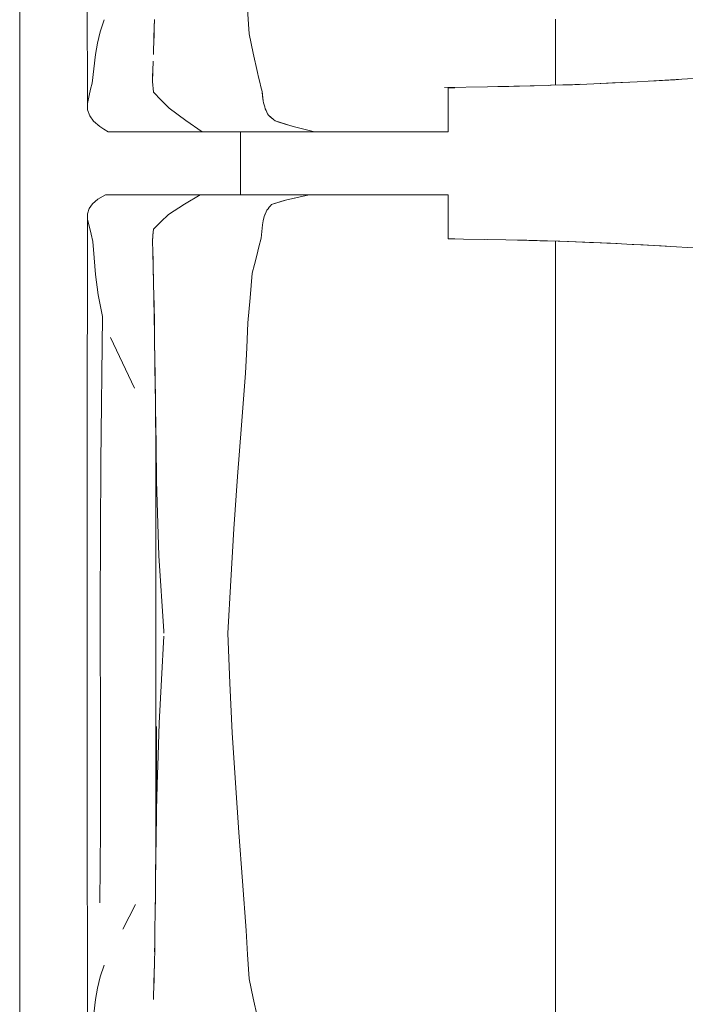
# Model space of a CAD drawing. Header units: millimetres. Extents: x -261 to 187, y -214 to 106.
# Tile 687 of 1056: x -208.695 to -208.272, y 14.523 to 15.149. Entities that reach past the tile are written whole.
import ezdxf

# ---------------------------------------------------------------- set-up
doc = ezdxf.new("R2010")
doc.units = ezdxf.units.MM
doc.header["$LTSCALE"] = 0.005
doc.header["$MEASUREMENT"] = 0
doc.layers.add('IFC-Elemento de mobília-Contorno', color=9, linetype='Continuous', lineweight=5)
doc.layers.add('IFC-Laje-Contorno', color=9, linetype='Continuous', lineweight=5)

msp = doc.modelspace()

# ---------------------------------------------------------------- linework, layer by layer
at = {"layer": 'IFC-Elemento de mobília-Contorno', "lineweight": 5}
for p, q in [((-208.65207, 15.26335), (-208.65199, 15.09573)), ((-208.55005, 15.15539), (-208.54912, 15.14007)), ((-208.64374, 15.1413), (-208.64124, 15.14879)), ((-208.60965, 15.13803), (-208.60935, 15.14917)), ((-208.60951, 15.14153), (-208.60942, 15.14654)), ((-208.35421, 15.10733), (-208.3542, 15.14941)), ((-208.64562, 15.13398), (-208.64374, 15.1413)), ((-208.6098, 15.13272), (-208.60951, 15.14153)), ((-208.54912, 15.14007), (-208.54779, 15.1339)), ((-208.6468, 15.12688), (-208.64562, 15.13398)), ((-208.60996, 15.12689), (-208.60965, 15.13803)), ((-208.54779, 15.1339), (-208.54645, 15.12773)), ((-208.64783, 15.11778), (-208.6468, 15.12688)), ((-208.54645, 15.12773), (-208.54379, 15.1154)), ((-208.61034, 15.11614), (-208.61012, 15.12263)), ((-208.61025, 15.11889), (-208.6102, 15.12041)), ((-208.64886, 15.10868), (-208.64783, 15.11778)), ((-208.61056, 15.10966), (-208.61034, 15.11614)), ((-208.61055, 15.1109), (-208.61025, 15.11889)), ((-208.54379, 15.1154), (-208.54305, 15.11237)), ((-208.6499, 15.10474), (-208.64886, 15.10868)), ((-208.61056, 15.10966), (-208.60999, 15.10294)), ((-208.61055, 15.1109), (-208.61053, 15.11062)), ((-208.54305, 15.11237), (-208.54232, 15.10933)), ((-208.54232, 15.10933), (-208.54159, 15.1063)), ((-208.38079, 15.10666), (-208.36782, 15.10692)), ((-208.37036, 15.10684), (-208.35686, 15.10724)), ((-208.3589, 15.10718), (-208.35739, 15.10723)), ((-208.35739, 15.10723), (-208.34959, 15.10748)), ((-208.35686, 15.10724), (-208.34337, 15.10764)), ((-208.34959, 15.10748), (-208.34179, 15.10774)), ((-208.34337, 15.10764), (-208.3298, 15.10821)), ((-208.34179, 15.10774), (-208.33802, 15.10787)), ((-208.3298, 15.10821), (-208.31623, 15.10879)), ((-208.32583, 15.10838), (-208.31799, 15.10875)), ((-208.32583, 15.10838), (-208.31799, 15.10875)), ((-208.31799, 15.10875), (-208.30756, 15.10924)), ((-208.31623, 15.10879), (-208.30226, 15.10952)), ((-208.30226, 15.10952), (-208.28829, 15.11024)), ((-208.29411, 15.10994), (-208.28601, 15.11039)), ((-208.28829, 15.11024), (-208.28103, 15.11065)), ((-208.28601, 15.11039), (-208.27801, 15.11083)), ((-208.28103, 15.11065), (-208.26651, 15.11148)), ((-208.27801, 15.11083), (-208.27377, 15.11107)), ((-208.65199, 15.09573), (-208.65094, 15.10082)), ((-208.65094, 15.10082), (-208.6499, 15.10474)), ((-208.60999, 15.10294), (-208.60495, 15.09781)), ((-208.54159, 15.1063), (-208.54085, 15.10327)), ((-208.54085, 15.10327), (-208.54019, 15.09729)), ((-208.54085, 15.10327), (-208.54069, 15.10177)), ((-208.54085, 15.10327), (-208.54052, 15.10028)), ((-208.42484, 15.10592), (-208.39741, 15.10633)), ((-208.42239, 15.10573), (-208.42021, 15.10573)), ((-208.42239, 15.09092), (-208.42239, 15.10573)), ((-208.42021, 15.10573), (-208.41823, 15.10573)), ((-208.39752, 15.10632), (-208.38388, 15.10659)), ((-208.39088, 15.10645), (-208.38079, 15.10666)), ((-208.38388, 15.10659), (-208.37036, 15.10684)), ((-208.65199, 15.09573), (-208.65184, 15.09162)), ((-208.60495, 15.09781), (-208.5999, 15.09269)), ((-208.54052, 15.10028), (-208.54019, 15.09729)), ((-208.54052, 15.10028), (-208.54035, 15.09879)), ((-208.54035, 15.09879), (-208.54019, 15.09729)), ((-208.54019, 15.09729), (-208.53984, 15.09604)), ((-208.53984, 15.09604), (-208.53916, 15.09352)), ((-208.53984, 15.09604), (-208.5395, 15.09478)), ((-208.5395, 15.09478), (-208.53916, 15.09352)), ((-208.65184, 15.09162), (-208.65047, 15.08791)), ((-208.5999, 15.09269), (-208.58936, 15.08484)), ((-208.53916, 15.09352), (-208.53882, 15.09226)), ((-208.53882, 15.09226), (-208.53833, 15.09124)), ((-208.53833, 15.09124), (-208.53784, 15.09021)), ((-208.53833, 15.09124), (-208.53735, 15.08918)), ((-208.53735, 15.08918), (-208.53686, 15.08816)), ((-208.53686, 15.08816), (-208.53355, 15.08546)), ((-208.53686, 15.08816), (-208.53576, 15.08726)), ((-208.42239, 15.07768), (-208.42239, 15.09092)), ((-208.65047, 15.08791), (-208.64798, 15.08435)), ((-208.64798, 15.08435), (-208.64414, 15.08095)), ((-208.58936, 15.08484), (-208.57885, 15.07768)), ((-208.53576, 15.08726), (-208.53465, 15.08636)), ((-208.53465, 15.08636), (-208.53355, 15.08546)), ((-208.53355, 15.08546), (-208.53244, 15.08456)), ((-208.53244, 15.08456), (-208.52103, 15.08105)), ((-208.53244, 15.08456), (-208.52959, 15.08368)), ((-208.52959, 15.08368), (-208.52103, 15.08105)), ((-208.52674, 15.08281), (-208.52103, 15.08105)), ((-208.52674, 15.08281), (-208.52389, 15.08193)), ((-208.52389, 15.08193), (-208.52103, 15.08105)), ((-208.64414, 15.08095), (-208.64148, 15.07932)), ((-208.64148, 15.07932), (-208.63882, 15.07768)), ((-208.63882, 15.07768), (-208.57885, 15.07768)), ((-208.57885, 15.07768), (-208.53758, 15.07768)), ((-208.55462, 15.0376), (-208.55462, 15.07768)), ((-208.53758, 15.07768), (-208.50752, 15.07768)), ((-208.52103, 15.08105), (-208.5109, 15.07852)), ((-208.5109, 15.07852), (-208.50752, 15.07768)), ((-208.50752, 15.07768), (-208.50554, 15.07768)), ((-208.50554, 15.07768), (-208.50359, 15.07768)), ((-208.50359, 15.07768), (-208.50165, 15.07768)), ((-208.50165, 15.07768), (-208.49973, 15.07768)), ((-208.49973, 15.07768), (-208.49781, 15.07768)), ((-208.49781, 15.07768), (-208.49589, 15.07768)), ((-208.49589, 15.07768), (-208.49396, 15.07768)), ((-208.49396, 15.07768), (-208.49201, 15.07768)), ((-208.49201, 15.07768), (-208.49003, 15.07768)), ((-208.49003, 15.07768), (-208.48802, 15.07768)), ((-208.48802, 15.07768), (-208.48596, 15.07768)), ((-208.48596, 15.07768), (-208.48386, 15.07768)), ((-208.48386, 15.07768), (-208.4817, 15.07768)), ((-208.4817, 15.07768), (-208.47952, 15.07768)), ((-208.47952, 15.07768), (-208.47732, 15.07768)), ((-208.47732, 15.07768), (-208.47513, 15.07768)), ((-208.47513, 15.07768), (-208.47298, 15.07768)), ((-208.47298, 15.07768), (-208.47088, 15.07768)), ((-208.47088, 15.07768), (-208.46884, 15.07768)), ((-208.46884, 15.07768), (-208.4669, 15.07768)), ((-208.4669, 15.07768), (-208.46507, 15.07768)), ((-208.46507, 15.07768), (-208.46334, 15.07768)), ((-208.46334, 15.07768), (-208.46168, 15.07768)), ((-208.46168, 15.07768), (-208.46006, 15.07768)), ((-208.46006, 15.07768), (-208.45844, 15.07768)), ((-208.45844, 15.07768), (-208.45678, 15.07768)), ((-208.45678, 15.07768), (-208.45507, 15.07768)), ((-208.45507, 15.07768), (-208.45325, 15.07768)), ((-208.45325, 15.07768), (-208.45131, 15.07768)), ((-208.45131, 15.07768), (-208.44924, 15.07768)), ((-208.44924, 15.07768), (-208.44705, 15.07768)), ((-208.44705, 15.07768), (-208.44476, 15.07768)), ((-208.44476, 15.07768), (-208.44239, 15.07768)), ((-208.44239, 15.07768), (-208.43994, 15.07768)), ((-208.43994, 15.07768), (-208.43743, 15.07768)), ((-208.43743, 15.07768), (-208.43487, 15.07768)), ((-208.43487, 15.07768), (-208.43229, 15.07768)), ((-208.43229, 15.07768), (-208.42971, 15.07768)), ((-208.42971, 15.07768), (-208.42718, 15.07768)), ((-208.42718, 15.07768), (-208.42473, 15.07768)), ((-208.42473, 15.07768), (-208.42239, 15.07768)), ((-208.65083, 15.02891), (-208.64864, 15.03194)), ((-208.64864, 15.03194), (-208.64525, 15.03481)), ((-208.64525, 15.03481), (-208.64038, 15.0376)), ((-208.64038, 15.0376), (-208.58013, 15.0376)), ((-208.59024, 15.03167), (-208.58013, 15.0376)), ((-208.58013, 15.0376), (-208.51098, 15.0376)), ((-208.56488, 15.0376), (-208.55462, 15.0376)), ((-208.53478, 15.03143), (-208.52601, 15.03427)), ((-208.53478, 15.03143), (-208.5282, 15.03356)), ((-208.5282, 15.03356), (-208.52601, 15.03427)), ((-208.52601, 15.03427), (-208.51098, 15.0376)), ((-208.52601, 15.03427), (-208.51849, 15.03594)), ((-208.51849, 15.03594), (-208.51474, 15.03677)), ((-208.51474, 15.03677), (-208.51098, 15.0376)), ((-208.51267, 15.0376), (-208.50966, 15.0376)), ((-208.51098, 15.0376), (-208.509, 15.0376)), ((-208.50966, 15.0376), (-208.50684, 15.0376)), ((-208.509, 15.0376), (-208.50703, 15.0376)), ((-208.50703, 15.0376), (-208.50507, 15.0376)), ((-208.50507, 15.0376), (-208.50313, 15.0376)), ((-208.50313, 15.0376), (-208.50122, 15.0376)), ((-208.50122, 15.0376), (-208.49931, 15.0376)), ((-208.49931, 15.0376), (-208.49741, 15.0376)), ((-208.49741, 15.0376), (-208.4955, 15.0376)), ((-208.4955, 15.0376), (-208.49358, 15.0376)), ((-208.49358, 15.0376), (-208.49164, 15.0376)), ((-208.49164, 15.0376), (-208.48967, 15.0376)), ((-208.48967, 15.0376), (-208.48766, 15.0376)), ((-208.48766, 15.0376), (-208.48562, 15.0376)), ((-208.48562, 15.0376), (-208.48351, 15.0376)), ((-208.48351, 15.0376), (-208.48137, 15.0376)), ((-208.48137, 15.0376), (-208.4792, 15.0376)), ((-208.4792, 15.0376), (-208.47702, 15.0376)), ((-208.47702, 15.0376), (-208.47485, 15.0376)), ((-208.47485, 15.0376), (-208.47272, 15.0376)), ((-208.47272, 15.0376), (-208.47064, 15.0376)), ((-208.47064, 15.0376), (-208.46863, 15.0376)), ((-208.46863, 15.0376), (-208.46671, 15.0376)), ((-208.46671, 15.0376), (-208.4649, 15.0376)), ((-208.4649, 15.0376), (-208.46319, 15.0376)), ((-208.46319, 15.0376), (-208.46155, 15.0376)), ((-208.46155, 15.0376), (-208.45994, 15.0376)), ((-208.45994, 15.0376), (-208.45833, 15.0376)), ((-208.45833, 15.0376), (-208.45669, 15.0376)), ((-208.45669, 15.0376), (-208.45498, 15.0376)), ((-208.45498, 15.0376), (-208.45317, 15.0376)), ((-208.45317, 15.0376), (-208.45124, 15.0376)), ((-208.45124, 15.0376), (-208.44918, 15.0376)), ((-208.44918, 15.0376), (-208.447, 15.0376)), ((-208.447, 15.0376), (-208.44473, 15.0376)), ((-208.44473, 15.0376), (-208.44237, 15.0376)), ((-208.44237, 15.0376), (-208.43994, 15.0376)), ((-208.43994, 15.0376), (-208.43745, 15.0376)), ((-208.43745, 15.0376), (-208.43491, 15.0376)), ((-208.43491, 15.0376), (-208.43234, 15.0376)), ((-208.43234, 15.0376), (-208.42978, 15.0376)), ((-208.42978, 15.0376), (-208.42727, 15.0376)), ((-208.42727, 15.0376), (-208.42483, 15.0376)), ((-208.42483, 15.0376), (-208.42251, 15.0376)), ((-208.42251, 15.02435), (-208.42251, 15.0376)), ((-208.65208, 14.87215), (-208.65198, 15.02558)), ((-208.65198, 15.02558), (-208.65083, 15.02891)), ((-208.65198, 15.02558), (-208.65189, 15.02189)), ((-208.60039, 15.02499), (-208.59024, 15.03167)), ((-208.53951, 15.0238), (-208.53821, 15.02686)), ((-208.53908, 15.02482), (-208.53865, 15.02584)), ((-208.53865, 15.02584), (-208.53821, 15.02686)), ((-208.53821, 15.02686), (-208.53778, 15.02788)), ((-208.53778, 15.02788), (-208.53703, 15.02877)), ((-208.53703, 15.02877), (-208.53628, 15.02966)), ((-208.53628, 15.02966), (-208.53553, 15.03054)), ((-208.53553, 15.03054), (-208.53478, 15.03143)), ((-208.65189, 15.02189), (-208.65069, 15.01703)), ((-208.60999, 15.01575), (-208.60519, 15.02037)), ((-208.60519, 15.02037), (-208.60039, 15.02499)), ((-208.54061, 15.01849), (-208.54006, 15.02114)), ((-208.54006, 15.02114), (-208.53951, 15.0238)), ((-208.53951, 15.0238), (-208.53908, 15.02482)), ((-208.42251, 15.00955), (-208.42251, 15.02435)), ((-208.65069, 15.01703), (-208.64962, 15.01245)), ((-208.61028, 15.01183), (-208.60999, 15.01575)), ((-208.61028, 15.01175), (-208.60999, 15.01575)), ((-208.54128, 15.01218), (-208.54105, 15.01428)), ((-208.54105, 15.01428), (-208.54083, 15.01638)), ((-208.54083, 15.01638), (-208.54061, 15.01849)), ((-208.64962, 15.01245), (-208.64856, 15.00788)), ((-208.64856, 15.00788), (-208.64768, 14.99741)), ((-208.61056, 15.00792), (-208.61028, 15.01183)), ((-208.61056, 15.00776), (-208.61028, 15.01175)), ((-208.61056, 15.00776), (-208.61021, 14.99571)), ((-208.54288, 15.00449), (-208.5415, 15.01008)), ((-208.5415, 15.01008), (-208.54128, 15.01218)), ((-208.42251, 15.00955), (-208.42032, 15.00955)), ((-208.42251, 15.00949), (-208.41272, 15.00935)), ((-208.42032, 15.00955), (-208.41832, 15.00955)), ((-208.41272, 15.00935), (-208.39914, 15.00915)), ((-208.39914, 15.00915), (-208.38581, 15.0089)), ((-208.39732, 15.0091), (-208.38581, 15.0089)), ((-208.38581, 15.0089), (-208.37249, 15.00865)), ((-208.37833, 15.00876), (-208.36408, 15.00838)), ((-208.37249, 15.00865), (-208.35921, 15.00827)), ((-208.36408, 15.00838), (-208.35147, 15.00805)), ((-208.35921, 15.00827), (-208.34593, 15.00789)), ((-208.35421, 15.00813), (-208.3542, 14.97529)), ((-208.34646, 15.0079), (-208.33003, 15.00721)), ((-208.34646, 15.0079), (-208.31491, 15.00656)), ((-208.34593, 15.00789), (-208.33253, 15.00733)), ((-208.33253, 15.00733), (-208.31913, 15.00678)), ((-208.33012, 15.00721), (-208.32147, 15.00684)), ((-208.33003, 15.00721), (-208.31491, 15.00656)), ((-208.32147, 15.00684), (-208.31498, 15.00656)), ((-208.31913, 15.00678), (-208.30534, 15.00607)), ((-208.31913, 15.00678), (-208.31224, 15.00642)), ((-208.54427, 14.9989), (-208.54288, 15.00449)), ((-208.31224, 15.00642), (-208.30534, 15.00607)), ((-208.30549, 15.00608), (-208.30426, 15.00601)), ((-208.30534, 15.00607), (-208.29845, 15.00571)), ((-208.30426, 15.00601), (-208.29559, 15.00555)), ((-208.29845, 15.00571), (-208.29156, 15.00536)), ((-208.29559, 15.00555), (-208.28693, 15.00509)), ((-208.29156, 15.00536), (-208.28443, 15.00495)), ((-208.28693, 15.00509), (-208.2835, 15.0049)), ((-208.28443, 15.00495), (-208.26301, 15.00375)), ((-208.64768, 14.99741), (-208.6468, 14.98693)), ((-208.61034, 15.00013), (-208.61011, 14.99233)), ((-208.54566, 14.99331), (-208.54427, 14.9989)), ((-208.61015, 14.9936), (-208.61009, 14.9917)), ((-208.61011, 14.99233), (-208.60987, 14.98214)), ((-208.61009, 14.9917), (-208.60984, 14.9809)), ((-208.54705, 14.98771), (-208.54566, 14.99331)), ((-208.6468, 14.98693), (-208.64511, 14.97386)), ((-208.60987, 14.98214), (-208.60962, 14.97195)), ((-208.54843, 14.97197), (-208.54705, 14.98771)), ((-208.64511, 14.97386), (-208.64233, 14.9602)), ((-208.60962, 14.97195), (-208.60925, 14.94881)), ((-208.6096, 14.97085), (-208.60958, 14.97009)), ((-208.60958, 14.97009), (-208.60933, 14.95403)), ((-208.54981, 14.95622), (-208.54843, 14.97197)), ((-208.3542, 14.93915), (-208.3542, 14.97529)), ((-208.64348, 14.8677), (-208.64233, 14.9602)), ((-208.55056, 14.94019), (-208.54981, 14.95622)), ((-208.63736, 14.94691), (-208.62205, 14.91462)), ((-208.63736, 14.94691), (-208.6297, 14.93077)), ((-208.60925, 14.94881), (-208.60897, 14.92796)), ((-208.60924, 14.94792), (-208.60923, 14.9476)), ((-208.60923, 14.9476), (-208.60899, 14.92961)), ((-208.55132, 14.92415), (-208.55056, 14.94019)), ((-208.35421, 14.90335), (-208.3542, 14.93915)), ((-208.6297, 14.93077), (-208.62205, 14.91462)), ((-208.60897, 14.92796), (-208.60881, 14.91662)), ((-208.60896, 14.92771), (-208.60893, 14.9256)), ((-208.60893, 14.9256), (-208.60863, 14.90246)), ((-208.55388, 14.89115), (-208.55132, 14.92415)), ((-208.60881, 14.91662), (-208.60866, 14.90527)), ((-208.60866, 14.90527), (-208.60857, 14.89813)), ((-208.60863, 14.90246), (-208.60832, 14.87884)), ((-208.35424, 14.8767), (-208.35421, 14.90335)), ((-208.60857, 14.89813), (-208.60835, 14.8809)), ((-208.55651, 14.85835), (-208.55388, 14.89115)), ((-208.60835, 14.61978), (-208.60835, 14.8809)), ((-208.60832, 14.87884), (-208.60804, 14.85568)), ((-208.35424, 14.8767), (-208.3542, 14.84686)), ((-208.65208, 14.87215), (-208.65207, 14.66221)), ((-208.64378, 14.77532), (-208.64348, 14.8677)), ((-208.55889, 14.82508), (-208.55651, 14.85835)), ((-208.60804, 14.85568), (-208.60651, 14.80803)), ((-208.3542, 14.84686), (-208.3542, 14.8107)), ((-208.56082, 14.7922), (-208.55889, 14.82508)), ((-208.60651, 14.80803), (-208.60342, 14.76002)), ((-208.35422, 14.77529), (-208.3542, 14.8107)), ((-208.56263, 14.75872), (-208.56082, 14.7922)), ((-208.64378, 14.77532), (-208.64358, 14.68718)), ((-208.35422, 14.77529), (-208.35421, 14.74321)), ((-208.6049, 14.72925), (-208.60342, 14.7569)), ((-208.60342, 14.76002), (-208.60327, 14.75872)), ((-208.60342, 14.76002), (-208.60335, 14.75937)), ((-208.60335, 14.75937), (-208.60327, 14.75872)), ((-208.56263, 14.75872), (-208.56125, 14.72688)), ((-208.35421, 14.70574), (-208.35421, 14.74321)), ((-208.60638, 14.7016), (-208.6049, 14.72925)), ((-208.56125, 14.72688), (-208.55982, 14.69536)), ((-208.60721, 14.67409), (-208.60638, 14.7016)), ((-208.35424, 14.65666), (-208.35421, 14.70574)), ((-208.60804, 14.64658), (-208.60804, 14.69944)), ((-208.55982, 14.69536), (-208.55784, 14.66349)), ((-208.64358, 14.68718), (-208.64355, 14.63391)), ((-208.60804, 14.64658), (-208.60735, 14.6693)), ((-208.60735, 14.6693), (-208.60721, 14.67409)), ((-208.65207, 14.66221), (-208.65199, 14.49459)), ((-208.55784, 14.66349), (-208.55566, 14.63197)), ((-208.35424, 14.65666), (-208.35421, 14.62464)), ((-208.60828, 14.62511), (-208.60804, 14.64658)), ((-208.64398, 14.58711), (-208.64355, 14.63391)), ((-208.55566, 14.63197), (-208.55324, 14.60107)), ((-208.60835, 14.6199), (-208.60828, 14.62511)), ((-208.35421, 14.59018), (-208.35421, 14.62464)), ((-208.60855, 14.60372), (-208.60835, 14.61978)), ((-208.60855, 14.60307), (-208.60843, 14.61286)), ((-208.60867, 14.59346), (-208.60855, 14.60372)), ((-208.60863, 14.59723), (-208.60855, 14.60307)), ((-208.55324, 14.60107), (-208.55099, 14.56957)), ((-208.60883, 14.58166), (-208.60867, 14.59346)), ((-208.60882, 14.58195), (-208.60872, 14.59034)), ((-208.35421, 14.59018), (-208.3542, 14.54826)), ((-208.62938, 14.57041), (-208.6214, 14.58612)), ((-208.62539, 14.57827), (-208.6214, 14.58612)), ((-208.60898, 14.56985), (-208.60883, 14.58166)), ((-208.60888, 14.57809), (-208.60882, 14.58195)), ((-208.62938, 14.57041), (-208.62539, 14.57827)), ((-208.60916, 14.55894), (-208.60898, 14.56985)), ((-208.55099, 14.56957), (-208.55005, 14.55425)), ((-208.60912, 14.56107), (-208.60903, 14.56679)), ((-208.60935, 14.54803), (-208.60916, 14.55894)), ((-208.60921, 14.55601), (-208.60912, 14.56107)), ((-208.55005, 14.55425), (-208.54912, 14.53893)), ((-208.64374, 14.54016), (-208.64124, 14.54765)), ((-208.60965, 14.53689), (-208.60935, 14.54803)), ((-208.60951, 14.54039), (-208.60942, 14.5454)), ((-208.35421, 14.50619), (-208.3542, 14.54826)), ((-208.64562, 14.53283), (-208.64374, 14.54016)), ((-208.6098, 14.53157), (-208.60951, 14.54039)), ((-208.54912, 14.53893), (-208.54779, 14.53276)), ((-208.6468, 14.52574), (-208.64562, 14.53283)), ((-208.60996, 14.52574), (-208.60965, 14.53689)), ((-208.54779, 14.53276), (-208.54645, 14.52659)), ((-208.64783, 14.51663), (-208.6468, 14.52574)), ((-208.54645, 14.52659), (-208.54379, 14.51425))]:
    msp.add_line(p, q, dxfattribs=at)
at = {"layer": 'IFC-Laje-Contorno', "lineweight": 5}
msp.add_line((-208.69504, 4.21523), (-208.69504, 17.25477), dxfattribs=at)

doc.saveas('drawing.dxf')
